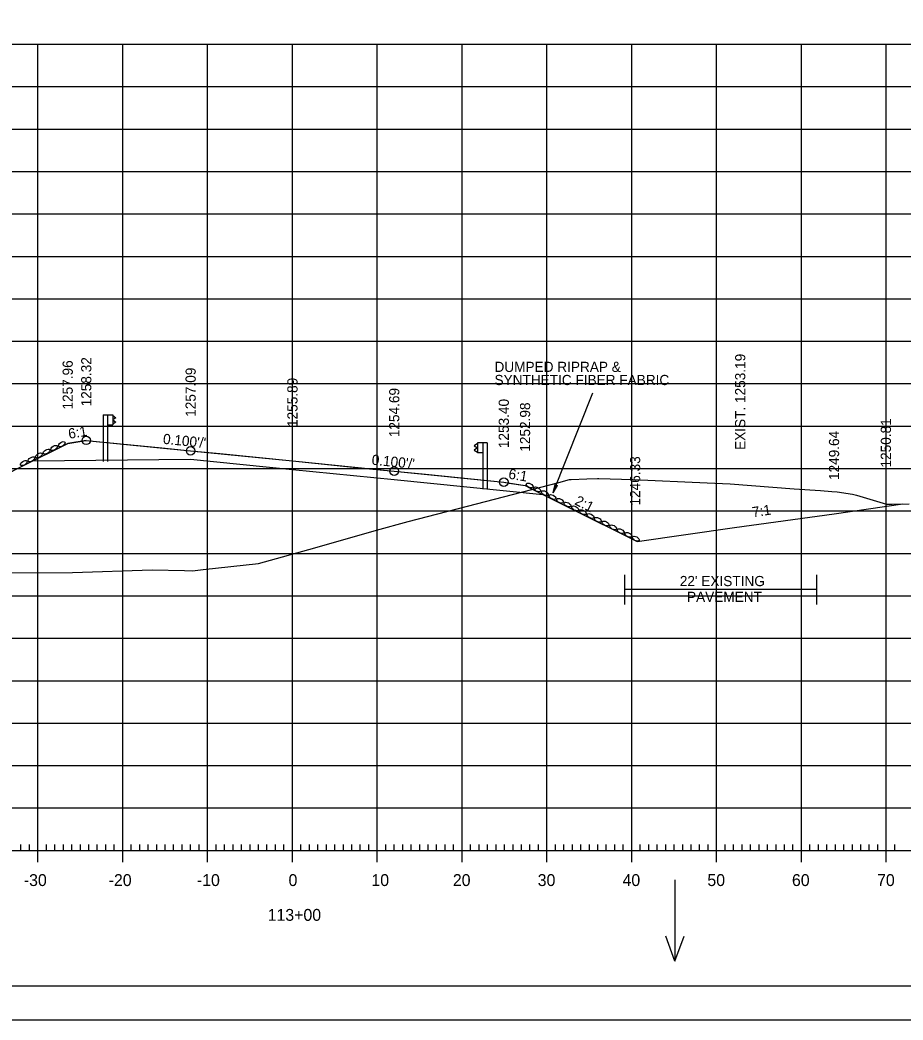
# Model space of a CAD drawing. Extents: x 1406028 to 1412453, y 321733 to 325986.
# Drawn here: x 1406557.8 to 1406661.9, y 323426 to 323543.9 of the extents above; entities that cross this region are included whole.
import ezdxf

# ---------------------------------------------------------------- set-up
doc = ezdxf.new("R2010")
doc.units = 0
for name, color, linetype in [('R_Alt Surface', 7, 'Continuous'), ('R_Axis', 7, 'Continuous'), ('R_Axis Annot', 7, 'Continuous'), ('R_Border', 7, 'Continuous'), ('R_Draft', 7, 'Continuous'), ('R_Exist Surface', 7, 'Continuous'), ('R_Fin Surface', 7, 'Continuous'), ('R_Fin Surface Annot', 7, 'Continuous'), ('R_Grid', 7, 'Continuous'), ('R_No Plot', 7, 'Continuous'), ('R_Water', 7, 'Continuous'), ('R_Water Annot', 7, 'Continuous'), ('R_Xsect Elev', 7, 'Continuous')]:
    doc.layers.add(name, color=color, linetype=linetype)

msp = doc.modelspace()

# ---------------------------------------------------------------- linework, layer by layer
at = {"layer": 'R_Alt Surface'}
for points in [[(1406563.4, 323493.97), (1406520.35, 323472.45)], [(1406565.59, 323494.34), (1406563.4, 323493.97)], [(1406559.3, 323491.92), (1406577.89, 323492.11), (1406589.89, 323490.91), (1406601.89, 323489.71), (1406619.39, 323487.96)], [(1406614.8, 323489.42), (1406617.31, 323489)]]:
    msp.add_lwpolyline(points, dxfattribs=at)
at = {"layer": 'R_Axis'}
for p, q in [((1406557.89, 323446.02), (1406557.89, 323446.72)), ((1406558.89, 323446.02), (1406558.89, 323446.72)), ((1406559.89, 323444.62), (1406559.89, 323447.42)), ((1406560.89, 323446.02), (1406560.89, 323446.72)), ((1406561.89, 323446.02), (1406561.89, 323446.72)), ((1406562.89, 323446.02), (1406562.89, 323446.72)), ((1406563.89, 323446.02), (1406563.89, 323446.72)), ((1406564.89, 323446.02), (1406564.89, 323446.72)), ((1406565.89, 323446.02), (1406565.89, 323446.72)), ((1406566.89, 323446.02), (1406566.89, 323446.72)), ((1406567.89, 323446.02), (1406567.89, 323446.72)), ((1406568.89, 323446.02), (1406568.89, 323446.72)), ((1406569.89, 323444.62), (1406569.89, 323447.42)), ((1406570.89, 323446.02), (1406570.89, 323446.72)), ((1406571.89, 323446.02), (1406571.89, 323446.72)), ((1406572.89, 323446.02), (1406572.89, 323446.72)), ((1406573.89, 323446.02), (1406573.89, 323446.72)), ((1406574.89, 323446.02), (1406574.89, 323446.72)), ((1406575.89, 323446.02), (1406575.89, 323446.72)), ((1406576.89, 323446.02), (1406576.89, 323446.72)), ((1406577.89, 323446.02), (1406577.89, 323446.72)), ((1406578.89, 323446.02), (1406578.89, 323446.72)), ((1406579.89, 323444.62), (1406579.89, 323447.42)), ((1406580.89, 323446.02), (1406580.89, 323446.72)), ((1406581.89, 323446.02), (1406581.89, 323446.72)), ((1406582.89, 323446.02), (1406582.89, 323446.72)), ((1406583.89, 323446.02), (1406583.89, 323446.72)), ((1406584.89, 323446.02), (1406584.89, 323446.72)), ((1406585.89, 323446.02), (1406585.89, 323446.72)), ((1406586.89, 323446.02), (1406586.89, 323446.72)), ((1406587.89, 323446.02), (1406587.89, 323446.72)), ((1406588.89, 323446.02), (1406588.89, 323446.72)), ((1406589.89, 323444.62), (1406589.89, 323447.42)), ((1406590.89, 323446.02), (1406590.89, 323446.72)), ((1406591.89, 323446.02), (1406591.89, 323446.72)), ((1406592.89, 323446.02), (1406592.89, 323446.72)), ((1406593.89, 323446.02), (1406593.89, 323446.72)), ((1406594.89, 323446.02), (1406594.89, 323446.72)), ((1406595.89, 323446.02), (1406595.89, 323446.72)), ((1406596.89, 323446.02), (1406596.89, 323446.72)), ((1406597.89, 323446.02), (1406597.89, 323446.72)), ((1406598.89, 323446.02), (1406598.89, 323446.72)), ((1406599.89, 323444.62), (1406599.89, 323447.42)), ((1406600.89, 323446.02), (1406600.89, 323446.72)), ((1406601.89, 323446.02), (1406601.89, 323446.72)), ((1406602.89, 323446.02), (1406602.89, 323446.72)), ((1406603.89, 323446.02), (1406603.89, 323446.72)), ((1406604.89, 323446.02), (1406604.89, 323446.72)), ((1406605.89, 323446.02), (1406605.89, 323446.72)), ((1406606.89, 323446.02), (1406606.89, 323446.72)), ((1406607.89, 323446.02), (1406607.89, 323446.72)), ((1406608.89, 323446.02), (1406608.89, 323446.72)), ((1406609.89, 323444.62), (1406609.89, 323447.42)), ((1406610.89, 323446.02), (1406610.89, 323446.72)), ((1406611.89, 323446.02), (1406611.89, 323446.72)), ((1406612.89, 323446.02), (1406612.89, 323446.72)), ((1406613.89, 323446.02), (1406613.89, 323446.72)), ((1406614.89, 323446.02), (1406614.89, 323446.72)), ((1406615.89, 323446.02), (1406615.89, 323446.72)), ((1406616.89, 323446.02), (1406616.89, 323446.72)), ((1406617.89, 323446.02), (1406617.89, 323446.72)), ((1406618.89, 323446.02), (1406618.89, 323446.72)), ((1406619.89, 323444.62), (1406619.89, 323447.42)), ((1406620.89, 323446.02), (1406620.89, 323446.72)), ((1406621.89, 323446.02), (1406621.89, 323446.72)), ((1406622.89, 323446.02), (1406622.89, 323446.72)), ((1406623.89, 323446.02), (1406623.89, 323446.72)), ((1406624.89, 323446.02), (1406624.89, 323446.72)), ((1406625.89, 323446.02), (1406625.89, 323446.72)), ((1406626.89, 323446.02), (1406626.89, 323446.72)), ((1406627.89, 323446.02), (1406627.89, 323446.72)), ((1406628.89, 323446.02), (1406628.89, 323446.72)), ((1406629.89, 323444.62), (1406629.89, 323447.42)), ((1406630.89, 323446.02), (1406630.89, 323446.72)), ((1406631.89, 323446.02), (1406631.89, 323446.72)), ((1406632.89, 323446.02), (1406632.89, 323446.72)), ((1406633.89, 323446.02), (1406633.89, 323446.72)), ((1406634.89, 323446.02), (1406634.89, 323446.72)), ((1406635.89, 323446.02), (1406635.89, 323446.72)), ((1406636.89, 323446.02), (1406636.89, 323446.72)), ((1406637.89, 323446.02), (1406637.89, 323446.72)), ((1406638.89, 323446.02), (1406638.89, 323446.72)), ((1406639.89, 323444.62), (1406639.89, 323447.42)), ((1406640.89, 323446.02), (1406640.89, 323446.72)), ((1406641.89, 323446.02), (1406641.89, 323446.72)), ((1406642.89, 323446.02), (1406642.89, 323446.72)), ((1406643.89, 323446.02), (1406643.89, 323446.72)), ((1406644.89, 323446.02), (1406644.89, 323446.72)), ((1406645.89, 323446.02), (1406645.89, 323446.72)), ((1406646.89, 323446.02), (1406646.89, 323446.72)), ((1406647.89, 323446.02), (1406647.89, 323446.72)), ((1406648.89, 323446.02), (1406648.89, 323446.72)), ((1406649.89, 323444.62), (1406649.89, 323447.42)), ((1406650.89, 323446.02), (1406650.89, 323446.72)), ((1406651.89, 323446.02), (1406651.89, 323446.72)), ((1406652.89, 323446.02), (1406652.89, 323446.72)), ((1406653.89, 323446.02), (1406653.89, 323446.72)), ((1406654.89, 323446.02), (1406654.89, 323446.72)), ((1406655.89, 323446.02), (1406655.89, 323446.72)), ((1406656.89, 323446.02), (1406656.89, 323446.72)), ((1406657.89, 323446.02), (1406657.89, 323446.72)), ((1406658.89, 323446.02), (1406658.89, 323446.72)), ((1406659.89, 323444.62), (1406659.89, 323447.42)), ((1406660.89, 323446.02), (1406660.89, 323446.72)), ((1406449.89, 323446.02), (1406729.89, 323446.02))]:
    msp.add_line(p, q, dxfattribs=at)
at = {"layer": 'R_Border'}
msp.add_line((1406748.07, 323430.02), (1406431.89, 323430.02), dxfattribs=at)
at = {"layer": 'R_Draft'}
for p, q in [((1406625.25, 323499.88), (1406620.59, 323488.15)), ((1406620.82, 323489.14), (1406620.59, 323488.15)), ((1406621.1, 323489.03), (1406620.59, 323488.15)), ((1406620.84, 323489.13), (1406620.65, 323488.31)), ((1406621.08, 323489.04), (1406620.65, 323488.31)), ((1406620.87, 323489.12), (1406620.72, 323488.47)), ((1406621.05, 323489.04), (1406620.72, 323488.47)), ((1406620.89, 323489.11), (1406620.78, 323488.62)), ((1406621.03, 323489.05), (1406620.78, 323488.62)), ((1406620.82, 323489.14), (1406621.1, 323489.03)), ((1406620.91, 323489.1), (1406620.84, 323488.78)), ((1406621, 323489.06), (1406620.84, 323488.78)), ((1406620.94, 323489.09), (1406620.9, 323488.93)), ((1406620.98, 323489.07), (1406620.9, 323488.93)), ((1406629.03, 323478.5), (1406629.03, 323475.01)), ((1406651.66, 323478.5), (1406651.66, 323475.01)), ((1406629.04, 323476.79), (1406651.63, 323476.79))]:
    msp.add_line(p, q, dxfattribs=at)
for centre, major_axis in [((1406561.8, 323493.45), (0.371, 0.232)), ((1406562.7, 323493.89), (0.371, 0.232)), ((1406560.01, 323492.55), (0.371, 0.232)), ((1406560.91, 323493), (0.371, 0.232)), ((1406558.22, 323491.66), (0.371, 0.232)), ((1406559.12, 323492.1), (0.371, 0.232)), ((1406617.85, 323489.01), (0.389, -0.201)), ((1406618.74, 323488.56), (0.389, -0.201)), ((1406619.64, 323488.11), (0.389, -0.201)), ((1406620.53, 323487.67), (0.389, -0.201)), ((1406621.43, 323487.22), (0.389, -0.201)), ((1406622.32, 323486.77), (0.389, -0.201)), ((1406623.22, 323486.32), (0.389, -0.201)), ((1406624.11, 323485.88), (0.389, -0.201)), ((1406625.01, 323485.43), (0.389, -0.201)), ((1406625.9, 323484.98), (0.389, -0.201)), ((1406626.79, 323484.54), (0.389, -0.201)), ((1406627.69, 323484.09), (0.389, -0.201)), ((1406628.58, 323483.64), (0.389, -0.201)), ((1406629.48, 323483.2), (0.389, -0.201)), ((1406630.37, 323482.75), (0.389, -0.201))]:
    msp.add_ellipse(centre, major_axis=major_axis, ratio=0.517889, dxfattribs=at)
at = {"layer": 'R_Exist Surface'}
msp.add_lwpolyline([(1406555.93, 323478.73), (1406563.96, 323478.78), (1406573.36, 323479.07), (1406577.17, 323479), (1406578.13, 323478.97), (1406579.38, 323479.13), (1406585.89, 323479.82), (1406592.52, 323481.67), (1406599.8, 323483.77), (1406603.53, 323484.76), (1406611.58, 323486.87), (1406621.3, 323489.39), (1406622.53, 323489.71), (1406622.75, 323489.71), (1406624.58, 323489.8), (1406625.85, 323489.86), (1406626.01, 323489.85), (1406630.02, 323489.71), (1406638.79, 323489.32), (1406641.47, 323489.21), (1406649.03, 323488.63), (1406652.13, 323488.42), (1406653.46, 323488.32), (1406654.09, 323488.27), (1406655.89, 323488.01), (1406656.38, 323487.89), (1406659.93, 323486.83), (1406660.58, 323486.83), (1406662.59, 323486.85)], dxfattribs=at)
at = {"layer": 'R_Fin Surface'}
for points in [[(1406550.05, 323487.3), (1406559.3, 323491.92), (1406562.22, 323493.38), (1406563.4, 323493.97), (1406565.07, 323494.25), (1406565.59, 323494.34), (1406574.48, 323493.45), (1406577.89, 323493.11), (1406581.34, 323492.77), (1406589.89, 323491.91), (1406598.55, 323491.04), (1406601.89, 323490.71), (1406605.59, 323490.34), (1406614.8, 323489.42), (1406615.44, 323489.31), (1406617.31, 323489), (1406617.91, 323488.7), (1406619.39, 323487.96), (1406622.62, 323486.34), (1406630.53, 323482.4), (1406641.99, 323484.08), (1406653.73, 323485.66), (1406661.83, 323486.85)], [(1406565.59, 323494.34), (1406577.89, 323493.11), (1406589.89, 323491.91), (1406601.89, 323490.71), (1406614.8, 323489.42)]]:
    msp.add_lwpolyline(points, dxfattribs=at)
at = {"layer": 'R_Grid'}
for p, q in [((1406449.89, 323541.02), (1406729.89, 323541.02)), ((1406559.89, 323446.02), (1406559.89, 323541.02)), ((1406569.89, 323446.02), (1406569.89, 323541.02)), ((1406579.89, 323446.02), (1406579.89, 323541.02)), ((1406589.89, 323446.02), (1406589.89, 323541.02)), ((1406599.89, 323446.02), (1406599.89, 323541.02)), ((1406609.89, 323446.02), (1406609.89, 323541.02)), ((1406619.89, 323446.02), (1406619.89, 323541.02)), ((1406629.89, 323446.02), (1406629.89, 323541.02)), ((1406639.89, 323446.02), (1406639.89, 323541.02)), ((1406649.89, 323446.02), (1406649.89, 323541.02)), ((1406659.89, 323446.02), (1406659.89, 323541.02)), ((1406449.89, 323536.02), (1406729.89, 323536.02)), ((1406449.89, 323531.02), (1406729.89, 323531.02)), ((1406449.89, 323526.02), (1406729.89, 323526.02)), ((1406449.89, 323521.02), (1406729.89, 323521.02)), ((1406449.89, 323516.02), (1406729.89, 323516.02)), ((1406449.89, 323511.02), (1406729.89, 323511.02)), ((1406449.89, 323506.02), (1406729.89, 323506.02)), ((1406449.89, 323501.02), (1406729.89, 323501.02)), ((1406449.89, 323496.02), (1406729.89, 323496.02)), ((1406449.89, 323491.02), (1406729.89, 323491.02)), ((1406449.89, 323486.02), (1406729.89, 323486.02)), ((1406449.89, 323481.02), (1406729.89, 323481.02)), ((1406449.89, 323476.02), (1406729.89, 323476.02)), ((1406449.89, 323471.02), (1406729.89, 323471.02)), ((1406449.89, 323466.02), (1406729.89, 323466.02)), ((1406449.89, 323461.02), (1406729.89, 323461.02)), ((1406449.89, 323456.02), (1406729.89, 323456.02)), ((1406449.89, 323451.02), (1406729.89, 323451.02)), ((1406449.89, 323446.02), (1406729.89, 323446.02))]:
    msp.add_line(p, q, dxfattribs=at)
at = {"layer": 'R_No Plot'}
msp.add_line((1406419.49, 323426.04), (1406752.82, 323426.04), dxfattribs=at)
for points in [[(1406419.48, 323639.37), (1406752.82, 323639.37), (1406752.82, 323426.03), (1406419.48, 323426.03)], [(1406665.81, 323635.48), (1406685.43, 323635.48), (1406685.43, 323625.6), (1406701.54, 323625.6), (1406724.74, 323625.6), (1406724.74, 323601.26), (1406748.07, 323601.26), (1406748.07, 323430.02), (1406431.89, 323430.02), (1406431.89, 323635.48)]]:
    msp.add_lwpolyline(points, close=True, dxfattribs=at)
for centre in [(1406565.59, 323494.34), (1406577.89, 323493.11), (1406601.89, 323490.71), (1406614.8, 323489.42)]:
    msp.add_circle(centre, 0.5, dxfattribs=at)
at = {"layer": 'R_Water'}
for p, q in [((1406567.59, 323497.33), (1406567.59, 323491.86)), ((1406567.59, 323497.33), (1406568.71, 323497.33)), ((1406568.08, 323497.33), (1406568.08, 323491.86)), ((1406568.71, 323497.33), (1406568.71, 323496.17)), ((1406568.08, 323496.17), (1406568.71, 323496.17)), ((1406612.83, 323494.04), (1406611.7, 323494.04)), ((1406611.7, 323494.04), (1406611.7, 323492.88)), ((1406612.34, 323494.04), (1406612.34, 323488.57)), ((1406612.83, 323494.04), (1406612.83, 323488.57)), ((1406612.34, 323492.88), (1406611.7, 323492.88))]:
    msp.add_line(p, q, dxfattribs=at)
for points in [[(1406568.71, 323497.26), (1406569.09, 323497.01), (1406568.71, 323496.75), (1406569.09, 323496.5), (1406568.71, 323496.24)], [(1406611.7, 323493.97), (1406611.33, 323493.71), (1406611.7, 323493.46), (1406611.33, 323493.2), (1406611.7, 323492.95)]]:
    msp.add_lwpolyline(points, dxfattribs=at)
at = {"layer": 'R_Water Annot'}
for p, q in [((1406634.98, 323442.55), (1406634.98, 323432.98)), ((1406634.98, 323432.98), (1406633.91, 323435.91)), ((1406634.98, 323432.98), (1406636.05, 323435.91))]:
    msp.add_line(p, q, dxfattribs=at)

# ---------------------------------------------------------------- texts
at = {"layer": 'R_Axis Annot'}
for s, p in [('-30', (1406558.23, 323441.82)), ('-20', (1406568.23, 323441.82)), ('-10', (1406578.63, 323441.82)), ('0', (1406589.43, 323441.82)), ('10', (1406599.2, 323441.82)), ('20', (1406608.8, 323441.82)), ('30', (1406618.8, 323441.82)), ('40', (1406628.8, 323441.82)), ('50', (1406638.8, 323441.82)), ('60', (1406648.77, 323441.82)), ('70', (1406658.8, 323441.82)), ('113+00', (1406586.97, 323437.72))]:
    msp.add_text(s, height=1.4, dxfattribs=at).set_placement(p)
at = {"layer": 'R_Draft'}
for s, p in [('DUMPED RIPRAP &', (1406613.71, 323502.4)), ('SYNTHETIC FIBER FABRIC', (1406613.71, 323500.85)), ("22' EXISTING ", (1406635.55, 323477.16)), ('PAVEMENT', (1406636.4, 323475.3))]:
    msp.add_text(s, height=1.2, dxfattribs=at).set_placement(p)
at = {"layer": 'R_Fin Surface Annot'}
for s, rotation, p in [('1257.96', 90, (1406564, 323497.97)), ('1258.32', 90, (1406566.19, 323498.34)), ('1257.09', 90, (1406578.49, 323497.11)), ('1255.89', 90, (1406590.49, 323495.91)), ('1254.69', 90, (1406602.49, 323494.71)), ('1253.40', 90, (1406615.4, 323493.42)), ('1252.98', 90, (1406617.91, 323493)), ('1250.81', 90, (1406660.44, 323491.14)), ('6:1', 9.4643, (1406563.57, 323494.51)), ("0.100'/'", 354.2894, (1406574.59, 323493.94)), ('1249.64', 90, (1406654.33, 323489.66)), ("0.100'/'", 354.2894, (1406599.19, 323491.48)), ('1246.33', 90, (1406630.88, 323486.66)), ('6:1', 350.5358, (1406615.29, 323489.84)), ('2:1', 333.4349, (1406623.06, 323486.83)), ('7:1', 8.6207, (1406644.17, 323485.27))]:
    msp.add_text(s, height=1.2, rotation=rotation, dxfattribs=at).set_placement(p)
at = {"layer": 'R_Xsect Elev'}
msp.add_text('EXIST. 1253.19', height=1.2, rotation=90, dxfattribs=at).set_placement((1406643.27, 323493.21))

doc.saveas('drawing.dxf')
